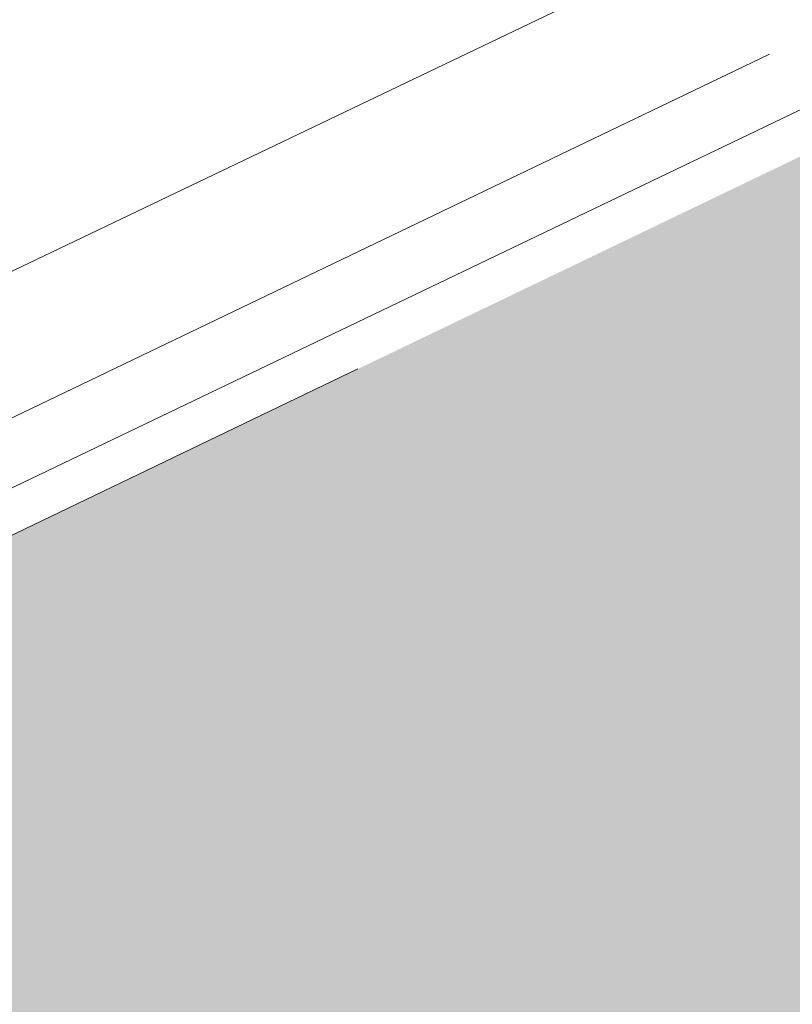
# Model space of a CAD drawing. Header units: metres. Extents: x 163628 to 167676, y 402708 to 405373.
# Tile 736 of 1056: x 166413.82 to 166414.405, y 404388.001 to 404388.746. Entities that reach past the tile are written whole.
import ezdxf

# ---------------------------------------------------------------- set-up
doc = ezdxf.new("R2010")
doc.units = ezdxf.units.M
doc.linetypes.add('X-CA190022.004-UO-DWM_Snelfietsroute$0$VH-OPSLUITBAND_80X200', pattern=[14, 8, -2, 2, -2])
doc.layers.add('X-CA190022.004-UO-ARC_Arcering$0$N-WE-VH-VERHARDING_TEGEL-A-200 60MM TEGEL', color=252, linetype='Continuous', lineweight=18, transparency=0.5)
for name, color, linetype, lineweight in [('X-CA190022.004-UO-BGT_Ondergrond$0$GE_317_WGDVoetpad_Vlak_GEM', 253, 'Continuous', 9), ('X-CA190022.004-UO-BGT_Ondergrond$0$GE_401_OTDErf_Vlak_GEM', 253, 'Continuous', 9), ('X-CA190022.004-UO-DWM_Snelfietsroute$0$N-WE-VH-KANTOPSLUITING_ACHTERKANTBAND-G', 7, 'Continuous', 18), ('X-CA190022.004-UO-DWM_Snelfietsroute$0$N-WE-VH-KANTOPSLUITING_OPSLUITBAND_80X200-G', 7, 'X-CA190022.004-UO-DWM_Snelfietsroute$0$VH-OPSLUITBAND_80X200', 18), ('X-CA190022.004-UO-KAD_Percelen$0$B-WE-KG-GRENS_PERCEEL-GV', 150, 'Continuous', 9)]:
    doc.layers.add(name, color=color, linetype=linetype, lineweight=lineweight)

msp = doc.modelspace()

# ---------------------------------------------------------------- hatches: boundary and pattern name
at = {"layer": 'X-CA190022.004-UO-ARC_Arcering$0$N-WE-VH-VERHARDING_TEGEL-A-200 60MM TEGEL', "ltscale": 0.5}
h = msp.add_hatch(color=256, dxfattribs=at)
h.dxf.hatch_style = 1
edge = h.paths.add_edge_path()
edge.add_line((166409.40145, 404386.23713), (166404.9325, 404384.09106))
edge.add_arc((166403.20094, 404387.69685), 4, 208.98456, 295.65111, ccw=False)
edge.add_line((166399.70194, 404385.75855), (166398.632, 404387.69))
edge.add_line((166398.632, 404387.69), (166397.88173, 404387.14567))
edge.add_line((166397.88173, 404387.14567), (166398.93532, 404384.91023))
edge.add_line((166398.93532, 404384.91023), (166398.98054, 404384.93155))
edge.add_arc((166403.32218, 404386.97854), 4.8, 205.24289, 295.65111)
edge.add_line((166405.40006, 404382.6516), (166409.84299, 404384.78517))
edge.add_line((166409.84299, 404384.78517), (166414.35023, 404386.94962))
edge.add_line((166414.35023, 404386.94962), (166415.07157, 404387.29603))
edge.add_line((166415.07157, 404387.29603), (166414.42224, 404388.6482))
edge.add_line((166414.42224, 404388.6482), (166413.90868, 404388.40158))
edge.add_line((166413.90868, 404388.40158), (166409.40145, 404386.23713))

# ---------------------------------------------------------------- linework, layer by layer
at = {"layer": 'X-CA190022.004-UO-BGT_Ondergrond$0$GE_317_WGDVoetpad_Vlak_GEM', "flags": 128}
msp.add_lwpolyline([(166401.437, 404382.492), (166405.144, 404384.232), (166406.671, 404384.965), (166443.223, 404402.501)], dxfattribs=at)
at = {"layer": 'X-CA190022.004-UO-BGT_Ondergrond$0$GE_401_OTDErf_Vlak_GEM', "flags": 128}
msp.add_lwpolyline([(166443.223, 404402.501), (166406.671, 404384.965), (166405.144, 404384.232)], dxfattribs=at)
at = {"layer": 'X-CA190022.004-UO-DWM_Snelfietsroute$0$N-WE-VH-KANTOPSLUITING_ACHTERKANTBAND-G', "ltscale": 0.2, "flags": 128}
msp.add_lwpolyline([(166398.70198, 404387.72877), (166399.77192, 404385.79732, 0.397274), (166404.89787, 404384.16318), (166414.38761, 404388.72031)], format="xyb", dxfattribs=at)
at = {"layer": 'X-CA190022.004-UO-DWM_Snelfietsroute$0$N-WE-VH-KANTOPSLUITING_OPSLUITBAND_80X200-G', "ltscale": 0.2, "flags": 128}
msp.add_lwpolyline([(166398.632, 404387.69), (166399.70194, 404385.75855, 0.397274), (166404.9325, 404384.09106), (166414.42224, 404388.6482)], format="xyb", dxfattribs=at)
at = {"layer": 'X-CA190022.004-UO-KAD_Percelen$0$B-WE-KG-GRENS_PERCEEL-GV', "flags": 128}
msp.add_lwpolyline([(166399.36, 404387.114), (166399.597, 404386.686), (166399.875, 404386.284), (166400.19, 404385.911), (166400.542, 404385.571), (166400.923, 404385.266), (166401.334, 404385.001), (166401.768, 404384.777), (166402.223, 404384.597), (166402.692, 404384.461), (166403.172, 404384.372), (166403.658, 404384.33), (166404.147, 404384.336), (166404.632, 404384.389), (166405.111, 404384.49), (166405.577, 404384.637), (166406.027, 404384.829), (166417.991, 404390.555), (166413.537, 404399.893), (166409.526, 404408.325), (166405.957, 404415.558), (166389.686, 404407.743), (166390.732, 404405.282), (166391.798, 404402.829)], close=True, dxfattribs=at)
msp.add_lwpolyline([(166417.991, 404390.555), (166406.027, 404384.829), (166388.877, 404376.557), (166369.373, 404367.173), (166349.61, 404357.621)], dxfattribs=at)

doc.saveas('drawing.dxf')
